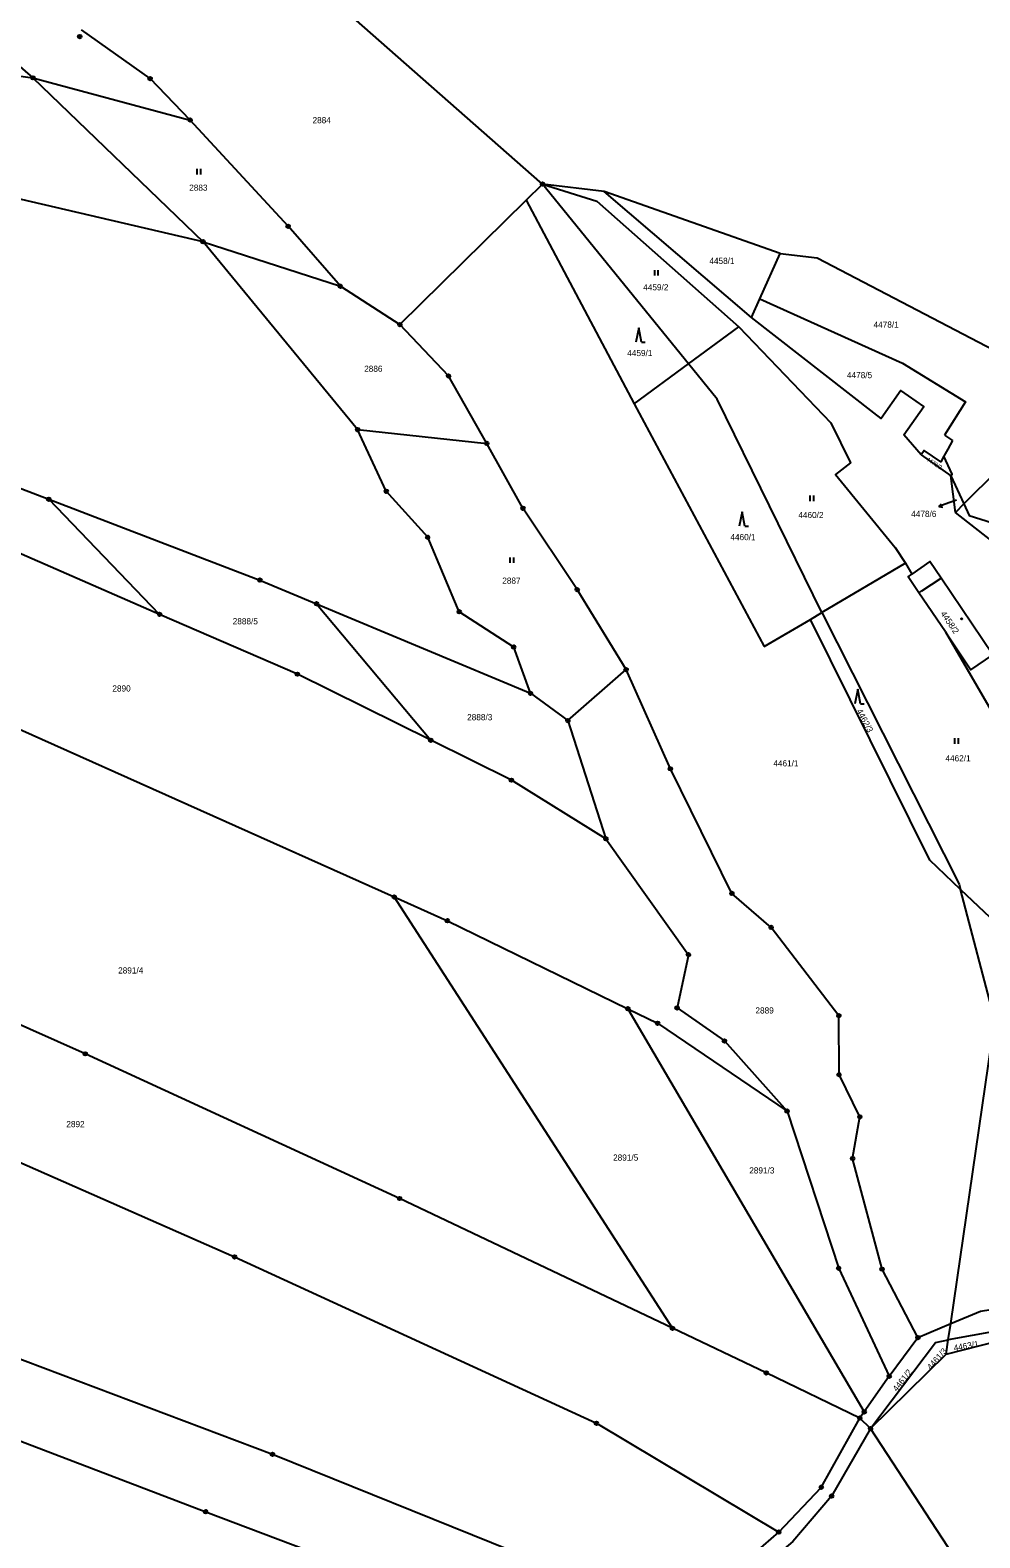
# Model space of a CAD drawing. Extents: x -733394 to -722299, y -1082822 to -1075049.
# Drawn here: x -726513.1 to -726250.9, y -1078708.3 to -1078292.1 of the extents above; entities that cross this region are included whole.
import ezdxf

# ---------------------------------------------------------------- set-up
doc = ezdxf.new("R2010")
doc.units = 0
for name, color, linetype in [('Hranice parcel', 7, 'Continuous'), ('Parcelní čísla', 7, 'Continuous'), ('Pop  PČ popisy', 7, 'Continuous'), ('Vnitřní kresba', 7, 'Continuous'), ('Značky bodu BP', 7, 'Continuous'), ('Značky budov', 7, 'Continuous'), ('Značky kultur', 7, 'Continuous')]:
    doc.layers.add(name, color=color, linetype=linetype)

msp = doc.modelspace()

# ---------------------------------------------------------------- linework, layer by layer
at = {"layer": 'Hranice parcel'}
for p, q in [((-726371.61, -1078334.62), (-726459.3, -1078257.53)), ((-726512.36, -1078305.31), (-726468.94, -1078316.95)), ((-726512.36, -1078305.31), (-726465.36, -1078350.56)), ((-726376.11, -1078339.05), (-726371.61, -1078334.62)), ((-726331.32, -1078384.25), (-726371.61, -1078334.62)), ((-726411, -1078373.44), (-726376.11, -1078339.05)), ((-726376.11, -1078339.05), (-726346.28, -1078395.25)), ((-726465.36, -1078350.56), (-726427.45, -1078362.85)), ((-726422.68, -1078402.4), (-726465.36, -1078350.56)), ((-726311.6, -1078366.27), (-726306.01, -1078353.76)), ((-726427.45, -1078362.85), (-726411, -1078373.44)), ((-726331.32, -1078384.25), (-726317.42, -1078374.03)), ((-726346.28, -1078395.25), (-726331.32, -1078384.25)), ((-726346.28, -1078395.25), (-726310.39, -1078462.31)), ((-726422.68, -1078402.4), (-726387.01, -1078406.22)), ((-726260.63, -1078403.91), (-726258.42, -1078405.45)), ((-726267.08, -1078409.41), (-726258.85, -1078415.21)), ((-726257.63, -1078425.25), (-726258.85, -1078415.21)), ((-726258.85, -1078415.21), (-726255.27, -1078422.91)), ((-726477.36, -1078453.4), (-726507.98, -1078421.63)), ((-726255.27, -1078422.91), (-726257.63, -1078425.25)), ((-726271.39, -1078439.24), (-726294.5, -1078452.91)), ((-726271.39, -1078439.24), (-726269.61, -1078442.32)), ((-726434.03, -1078450.49), (-726374.91, -1078475.2)), ((-726434.03, -1078450.49), (-726402.48, -1078488.16)), ((-726297.66, -1078454.78), (-726294.5, -1078452.91)), ((-726310.39, -1078462.31), (-726297.66, -1078454.78)), ((-726264.7, -1078521.28), (-726297.66, -1078454.78)), ((-726260.36, -1078458.27), (-726236.79, -1078498.92)), ((-726364.62, -1078482.75), (-726348.56, -1078468.67)), ((-726374.91, -1078475.2), (-726364.62, -1078482.75)), ((-726364.62, -1078482.75), (-726354.12, -1078515.34)), ((-726256.2, -1078529.33), (-726264.7, -1078521.28)), ((-726335.75, -1078650.47), (-726412.59, -1078531.42)), ((-726256.2, -1078529.33), (-726243.25, -1078541.61)), ((-726246.71, -1078565.42), (-726256.2, -1078529.33)), ((-726348.05, -1078562.27), (-726282.8, -1078673.55)), ((-726258.91, -1078649.19), (-726246.71, -1078565.42)), ((-726260.14, -1078657.63), (-726210.31, -1078644.77)), ((-726267.96, -1078653.02), (-726258.91, -1078649.19)), ((-726259.57, -1078653.7), (-726258.91, -1078649.19)), ((-726275.89, -1078663.72), (-726267.96, -1078653.02)), ((-726260.14, -1078657.63), (-726259.57, -1078653.7)), ((-726281.05, -1078678.17), (-726260.14, -1078657.63)), ((-726275.89, -1078663.72), (-726282.8, -1078673.55)), ((-726282.8, -1078673.55), (-726284, -1078675.25)), ((-726281.05, -1078678.17), (-726284, -1078675.25)), ((-726338.01, -1078734.22), (-726306.39, -1078706.74))]:
    msp.add_line(p, q, dxfattribs=at)
for points in [[(-726667.76, -1078170.22), (-726642.43, -1078207.35), (-726608.32, -1078231.18), (-726589.23, -1078249.4), (-726571.77, -1078266.28), (-726540.3, -1078281.05), (-726512.36, -1078305.31)], [(-726468.94, -1078316.95), (-726480, -1078305.54), (-726498.89, -1078292.05)], [(-726593.61, -1078296.04), (-726579.72, -1078296.85), (-726539.31, -1078301.65), (-726512.36, -1078305.31)], [(-726427.45, -1078362.85), (-726441.89, -1078346.29), (-726468.94, -1078316.95)], [(-726465.36, -1078350.56), (-726534.54, -1078334.52), (-726555.18, -1078331.23)], [(-726306.01, -1078353.76), (-726354.62, -1078336.64), (-726371.61, -1078334.62)], [(-726371.61, -1078334.62), (-726356.67, -1078339.31), (-726317.42, -1078374.03)], [(-726306.01, -1078353.76), (-726295.79, -1078354.97), (-726234.22, -1078387.14), (-726234.39, -1078400.41), (-726236.92, -1078404.72), (-726255.27, -1078422.91)], [(-726267.08, -1078409.41), (-726271.82, -1078403.82), (-726266.36, -1078396.07), (-726272.65, -1078391.61), (-726278.13, -1078399.35), (-726280.16, -1078397.77), (-726313.93, -1078371.5), (-726311.6, -1078366.27)], [(-726311.6, -1078366.27), (-726272.2, -1078384.05), (-726254.79, -1078394.74), (-726260.63, -1078403.91)], [(-726387.01, -1078406.22), (-726397.56, -1078387.6), (-726411, -1078373.44)], [(-726317.42, -1078374.03), (-726291.99, -1078400.52), (-726286.6, -1078411.62), (-726290.68, -1078414.8), (-726274.26, -1078434.96), (-726271.39, -1078439.24)], [(-726616.02, -1078382.54), (-726580.19, -1078393.99), (-726507.98, -1078421.63)], [(-726294.5, -1078452.91), (-726323.36, -1078394.05), (-726331.32, -1078384.25)], [(-726477.36, -1078453.4), (-726521.49, -1078434.24), (-726568.85, -1078413.67), (-726613.25, -1078398.85)], [(-726374.91, -1078475.2), (-726379.59, -1078462.44), (-726394.62, -1078452.69), (-726403.33, -1078432.14), (-726414.77, -1078419.41), (-726422.68, -1078402.4)], [(-726348.56, -1078468.67), (-726362.05, -1078446.58), (-726377.02, -1078424.11), (-726387.01, -1078406.22)], [(-726260.85, -1078409.78), (-726261.68, -1078411.26), (-726266.22, -1078408.18), (-726267.08, -1078409.41)], [(-726258.42, -1078405.45), (-726259.72, -1078407.77), (-726260.85, -1078409.78)], [(-726258.85, -1078415.21), (-726258.5, -1078414.71), (-726260.85, -1078409.78)], [(-726507.98, -1078421.63), (-726449.67, -1078443.95), (-726434.03, -1078450.49)], [(-726255.27, -1078422.91), (-726253.79, -1078426.1), (-726185.86, -1078447.48), (-726160.97, -1078465.03), (-726132.8, -1078472.43), (-726095.96, -1078489.34), (-726079.71, -1078509.15), (-726090.64, -1078510.65)], [(-726145.29, -1078490.43), (-726207.15, -1078464.78), (-726257.63, -1078425.25)], [(-726260.36, -1078458.27), (-726253.31, -1078468.7), (-726247.26, -1078464.61), (-726261.56, -1078443.43), (-726264.71, -1078438.83), (-726269.61, -1078442.32)], [(-726616.66, -1078442.37), (-726569.78, -1078460.69), (-726519.55, -1078483.55), (-726412.59, -1078531.42)], [(-726260.36, -1078458.27), (-726267.67, -1078447.44), (-726270.64, -1078443.05), (-726269.61, -1078442.32)], [(-726402.48, -1078488.16), (-726439.32, -1078469.92), (-726477.36, -1078453.4)], [(-726294.5, -1078452.91), (-726256.58, -1078527.88), (-726256.2, -1078529.33)], [(-726267.96, -1078653.02), (-726277.86, -1078634.15), (-726286.01, -1078603.6), (-726284, -1078592.13), (-726289.75, -1078580.45), (-726289.79, -1078564.19), (-726308.49, -1078539.82), (-726319.33, -1078530.44), (-726336.31, -1078496.05), (-726348.56, -1078468.67)], [(-726354.12, -1078515.34), (-726380.22, -1078499.17), (-726402.48, -1078488.16)], [(-726335.75, -1078650.47), (-726411.08, -1078614.65), (-726497.91, -1078574.71), (-726627.91, -1078516.82), (-726673.63, -1078505.54)], [(-726354.12, -1078515.34), (-726331.33, -1078547.35), (-726334.46, -1078562.04), (-726321.4, -1078571.16), (-726304.08, -1078590.52)], [(-726412.59, -1078531.42), (-726397.91, -1078537.99), (-726348.05, -1078562.27)], [(-726696.75, -1078540.61), (-726650.34, -1078547.51), (-726548.09, -1078590.52), (-726456.67, -1078630.77), (-726356.76, -1078676.67), (-726306.39, -1078706.74)], [(-726348.05, -1078562.27), (-726339.85, -1078566.26), (-726304.08, -1078590.52)], [(-726304.08, -1078590.52), (-726289.84, -1078633.93), (-726275.89, -1078663.72)], [(-726726.22, -1078592.3), (-726681.97, -1078600.31), (-726653.61, -1078608.12), (-726592.68, -1078630.02), (-726446.21, -1078685.25), (-726379.97, -1078711.94), (-726338.01, -1078734.22)], [(-726730.25, -1078615.75), (-726666.48, -1078626.04), (-726606.16, -1078647.15), (-726464.64, -1078701.11), (-726408.79, -1078722.19), (-726352.76, -1078749.51)], [(-726211.15, -1078642.24), (-726225.75, -1078647.33), (-726246.4, -1078651.25), (-726259.57, -1078653.7)], [(-726258.91, -1078649.19), (-726250.68, -1078645.71), (-726225.57, -1078641.74)], [(-726284, -1078675.25), (-726309.85, -1078662.79), (-726335.75, -1078650.47)], [(-726281.05, -1078678.17), (-726263.14, -1078654.36), (-726259.57, -1078653.7)], [(-726281.05, -1078678.17), (-726291.81, -1078696.8), (-726302.53, -1078709.29), (-726339.58, -1078740.74)], [(-726306.39, -1078706.74), (-726294.65, -1078694.38), (-726284, -1078675.25)], [(-726194.01, -1078792.39), (-726199.44, -1078783.01), (-726224.67, -1078753.35), (-726258.18, -1078713.16), (-726281.05, -1078678.17)]]:
    msp.add_lwpolyline(points, dxfattribs=at)
at = {"layer": 'Pop  PČ popisy'}
for p, q in [((-726259.39, -1078422.65), (-726262.21, -1078423.68)), ((-726262.21, -1078423.68), (-726261.44, -1078422.86)), ((-726262.21, -1078423.68), (-726261.1, -1078423.8)), ((-726257.29, -1078421.88), (-726259.39, -1078422.65))]:
    msp.add_line(p, q, dxfattribs=at)
at = {"layer": 'Vnitřní kresba'}
for p, q in [((-726313.93, -1078371.5), (-726354.62, -1078336.64)), ((-726266.92, -1078446.95), (-726261.56, -1078443.43)), ((-726267.67, -1078447.44), (-726266.92, -1078446.95))]:
    msp.add_line(p, q, dxfattribs=at)
at = {"layer": 'Značky bodu BP'}
for centre, radius in [((-726499.41, -1078293.92), 0.5), ((-726499.41, -1078293.92), 0.0303), ((-726512.36, -1078305.31), 0.5), ((-726512.36, -1078305.31), 0.0303), ((-726480, -1078305.54), 0.5), ((-726480, -1078305.54), 0.0303), ((-726468.94, -1078316.95), 0.5), ((-726468.94, -1078316.95), 0.0303), ((-726371.61, -1078334.62), 0.5), ((-726371.61, -1078334.62), 0.0303), ((-726441.89, -1078346.29), 0.5), ((-726441.89, -1078346.29), 0.0303), ((-726465.36, -1078350.56), 0.5), ((-726465.36, -1078350.56), 0.0303), ((-726427.45, -1078362.85), 0.5), ((-726427.45, -1078362.85), 0.0303), ((-726411, -1078373.44), 0.5), ((-726411, -1078373.44), 0.0303), ((-726397.56, -1078387.6), 0.5), ((-726397.56, -1078387.6), 0.0303), ((-726422.68, -1078402.4), 0.5), ((-726422.68, -1078402.4), 0.0303), ((-726387.01, -1078406.22), 0.5), ((-726387.01, -1078406.22), 0.0303), ((-726414.77, -1078419.41), 0.5), ((-726414.77, -1078419.41), 0.0303), ((-726507.98, -1078421.63), 0.5), ((-726507.98, -1078421.63), 0.0303), ((-726377.02, -1078424.11), 0.5), ((-726377.02, -1078424.11), 0.0303), ((-726403.33, -1078432.14), 0.5), ((-726403.33, -1078432.14), 0.0303), ((-726449.67, -1078443.95), 0.5), ((-726449.67, -1078443.95), 0.0303), ((-726362.05, -1078446.58), 0.5), ((-726362.05, -1078446.58), 0.0303), ((-726477.36, -1078453.4), 0.5), ((-726477.36, -1078453.4), 0.0303), ((-726434.03, -1078450.49), 0.5), ((-726434.03, -1078450.49), 0.0303), ((-726394.62, -1078452.69), 0.5), ((-726394.62, -1078452.69), 0.0303), ((-726379.59, -1078462.44), 0.5), ((-726379.59, -1078462.44), 0.0303), ((-726439.32, -1078469.92), 0.5), ((-726439.32, -1078469.92), 0.0303), ((-726348.56, -1078468.67), 0.5), ((-726348.56, -1078468.67), 0.0303), ((-726374.91, -1078475.2), 0.5), ((-726374.91, -1078475.2), 0.0303), ((-726364.62, -1078482.75), 0.5), ((-726364.62, -1078482.75), 0.0303), ((-726402.48, -1078488.16), 0.5), ((-726402.48, -1078488.16), 0.0303), ((-726336.31, -1078496.05), 0.5), ((-726380.22, -1078499.17), 0.5), ((-726380.22, -1078499.17), 0.0303), ((-726336.31, -1078496.05), 0.0303), ((-726354.12, -1078515.34), 0.5), ((-726354.12, -1078515.34), 0.0303), ((-726412.59, -1078531.42), 0.5), ((-726412.59, -1078531.42), 0.0303), ((-726319.33, -1078530.44), 0.5), ((-726319.33, -1078530.44), 0.0303), ((-726397.91, -1078537.99), 0.5), ((-726397.91, -1078537.99), 0.0303), ((-726308.49, -1078539.82), 0.5), ((-726308.49, -1078539.82), 0.0303), ((-726331.33, -1078547.35), 0.5), ((-726331.33, -1078547.35), 0.0303), ((-726348.05, -1078562.27), 0.5), ((-726334.46, -1078562.04), 0.5), ((-726334.46, -1078562.04), 0.0303), ((-726348.05, -1078562.27), 0.0303), ((-726339.85, -1078566.26), 0.5), ((-726339.85, -1078566.26), 0.0303), ((-726289.79, -1078564.19), 0.5), ((-726289.79, -1078564.19), 0.0303), ((-726497.91, -1078574.71), 0.5), ((-726321.4, -1078571.16), 0.5), ((-726321.4, -1078571.16), 0.0303), ((-726497.91, -1078574.71), 0.0303), ((-726289.75, -1078580.45), 0.5), ((-726289.75, -1078580.45), 0.0303), ((-726304.08, -1078590.52), 0.5), ((-726304.08, -1078590.52), 0.0303), ((-726284, -1078592.13), 0.5), ((-726284, -1078592.13), 0.0303), ((-726286.01, -1078603.6), 0.5), ((-726286.01, -1078603.6), 0.0303), ((-726411.08, -1078614.65), 0.5), ((-726411.08, -1078614.65), 0.0303), ((-726456.67, -1078630.77), 0.5), ((-726456.67, -1078630.77), 0.0303), ((-726289.84, -1078633.93), 0.5), ((-726289.84, -1078633.93), 0.0303), ((-726277.86, -1078634.15), 0.5), ((-726277.86, -1078634.15), 0.0303), ((-726335.75, -1078650.47), 0.5), ((-726335.75, -1078650.47), 0.0303), ((-726267.96, -1078653.02), 0.5), ((-726267.96, -1078653.02), 0.0303), ((-726309.85, -1078662.79), 0.5), ((-726309.85, -1078662.79), 0.0303), ((-726275.89, -1078663.72), 0.5), ((-726275.89, -1078663.72), 0.0303), ((-726282.8, -1078673.55), 0.5), ((-726282.8, -1078673.55), 0.0303), ((-726356.76, -1078676.67), 0.5), ((-726356.76, -1078676.67), 0.0303), ((-726284, -1078675.25), 0.5), ((-726284, -1078675.25), 0.0303), ((-726281.05, -1078678.17), 0.5), ((-726281.05, -1078678.17), 0.0303), ((-726446.21, -1078685.25), 0.5), ((-726446.21, -1078685.25), 0.0303), ((-726294.65, -1078694.38), 0.5), ((-726294.65, -1078694.38), 0.0303), ((-726291.81, -1078696.8), 0.5), ((-726291.81, -1078696.8), 0.0303), ((-726464.64, -1078701.11), 0.5), ((-726464.64, -1078701.11), 0.0303), ((-726306.39, -1078706.74), 0.5), ((-726306.39, -1078706.74), 0.0303)]:
    msp.add_circle(centre, radius, dxfattribs=at)
at = {"layer": 'Značky budov'}
msp.add_circle((-726255.87, -1078454.64), 0.175, dxfattribs=at)
at = {"layer": 'Značky kultur'}
for p, q in [((-726466.97, -1078331.97), (-726466.97, -1078330.47)), ((-726465.97, -1078331.97), (-726465.97, -1078330.47)), ((-726340.65, -1078359.88), (-726340.65, -1078358.38)), ((-726339.65, -1078359.88), (-726339.65, -1078358.38)), ((-726345.07, -1078374.28), (-726345.82, -1078378.28)), ((-726344.32, -1078378.28), (-726345.07, -1078374.28)), ((-726344.32, -1078378.28), (-726343.32, -1078378.28)), ((-726297.69, -1078422.14), (-726297.69, -1078420.64)), ((-726296.69, -1078422.14), (-726296.69, -1078420.64)), ((-726316.53, -1078425.09), (-726317.28, -1078429.09)), ((-726315.78, -1078429.09), (-726316.53, -1078425.09)), ((-726315.78, -1078429.09), (-726314.78, -1078429.09)), ((-726380.56, -1078439.19), (-726380.56, -1078437.69)), ((-726379.56, -1078439.19), (-726379.56, -1078437.69)), ((-726284.59, -1078474.08), (-726285.34, -1078478.08)), ((-726283.84, -1078478.08), (-726284.59, -1078474.08)), ((-726283.84, -1078478.08), (-726282.84, -1078478.08)), ((-726257.76, -1078489.1), (-726257.76, -1078487.6)), ((-726256.76, -1078489.1), (-726256.76, -1078487.6))]:
    msp.add_line(p, q, dxfattribs=at)

# ---------------------------------------------------------------- texts
at = {"layer": 'Parcelní čísla'}
for s, p in [('2884', (-726435.14, -1078317.84)), ('2883', (-726469.19, -1078336.48)), ('4458/1', (-726325.55, -1078356.68)), ('4459/2', (-726343.82, -1078363.97)), ('4478/1', (-726280.21, -1078374.27)), ('4459/1', (-726348.23, -1078382.12)), ('2886', (-726420.87, -1078386.46)), ('4478/5', (-726287.56, -1078388.21)), ('4478/6', (-726269.81, -1078426.52)), ('4460/2', (-726300.99, -1078426.83)), ('4460/1', (-726319.75, -1078432.93)), ('2887', (-726382.75, -1078444.95)), ('2888/5', (-726457.18, -1078456.16)), ('2890', (-726490.41, -1078474.71)), ('2888/3', (-726392.44, -1078482.64)), ('4461/1', (-726307.89, -1078495.37)), ('4462/1', (-726260.36, -1078493.99)), ('2891/4', (-726488.82, -1078552.54)), ('2889', (-726312.83, -1078563.58)), ('2892', (-726503.12, -1078594.96)), ('2891/5', (-726352.14, -1078604.2)), ('2891/3', (-726314.54, -1078607.74))]:
    msp.add_text(s, height=1.7, dxfattribs=at).set_placement(p)
for s, height, rotation, p in [('4478/2', 1.139, 327, (-726265.78, -1078410.87)), ('4458/2', 1.7, 304, (-726261.81, -1078453.22)), ('4462/3', 1.7, 298, (-726284.99, -1078480.06)), ('4461/3', 1.7, 49, (-726264.36, -1078662.1)), ('4463/1', 1.7, 10, (-726257.92, -1078656.76)), ('4461/2', 1.7, 52, (-726273.76, -1078668.09))]:
    msp.add_text(s, height=height, rotation=rotation, dxfattribs=at).set_placement(p)

doc.saveas('drawing.dxf')
